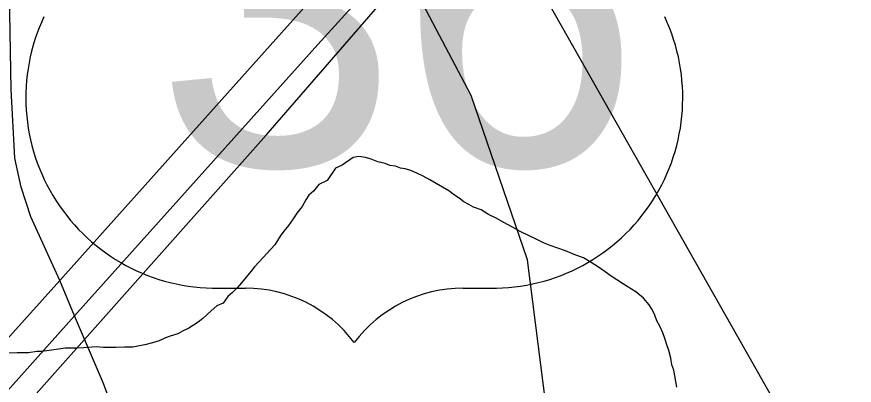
# Model space of a CAD drawing. Extents: x -6.1 to 38, y -7.7 to 22.
# Drawn here: x 5.8596 to 6.1979, y 19.7528 to 19.9016 of the extents above; entities that cross this region are included whole.
import ezdxf

# ---------------------------------------------------------------- set-up
doc = ezdxf.new("R2010")
doc.units = 0
for name, color, linetype in [('GM_X_County_Road', 7, 'Continuous'), ('GM_X_Minor_River', 7, 'Continuous'), ('GM_X_Rail_Line', 7, 'Continuous'), ('GM_X_US_Location', 7, 'Continuous'), ('GM_X_US_Route', 7, 'Continuous'), ('GM_X_US_Shield', 7, 'Continuous')]:
    doc.layers.add(name, color=color, linetype=linetype)

msp = doc.modelspace()

# ---------------------------------------------------------------- linework, layer by layer
at = {"layer": 'GM_X_County_Road'}
for points in [[(5.88288931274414, 19.780755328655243), (5.876961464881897, 19.795065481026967), (5.8653045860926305, 19.820821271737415), (5.861327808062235, 19.83275776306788), (5.858792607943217, 19.8445203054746), (5.8573510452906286, 19.872189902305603), (5.856443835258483, 19.918494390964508), (5.855900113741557, 19.931428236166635)], [(6.053834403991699, 19.651143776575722), (6.0358209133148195, 19.660520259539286), (6.0187891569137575, 19.66940585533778), (6.001515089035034, 19.677545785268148), (5.9877765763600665, 19.685648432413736), (5.979388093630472, 19.690687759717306), (5.9556206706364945, 19.697783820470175), (5.926006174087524, 19.706663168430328), (5.917083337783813, 19.71077663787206), (5.910459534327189, 19.717524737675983), (5.905656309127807, 19.72457725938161), (5.901791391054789, 19.733897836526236), (5.894583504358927, 19.75341505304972), (5.88288931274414, 19.780755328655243)]]:
    msp.add_lwpolyline(points, dxfattribs=at)
at = {"layer": 'GM_X_Minor_River'}
for points in [[(5.218205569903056, 19.01967291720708), (5.96038738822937, 19.853737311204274), (6.009766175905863, 19.910758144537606), (6.015790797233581, 19.920254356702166), (6.026722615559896, 19.932421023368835), (6.039542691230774, 19.94611041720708), (6.051991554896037, 19.95714450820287), (6.065953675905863, 19.968180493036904), (6.079163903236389, 19.9773225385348), (6.091987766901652, 19.9894948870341), (6.102929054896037, 19.998625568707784), (6.116135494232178, 20.009661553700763), (6.125951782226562, 20.01537935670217), (6.13652185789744, 20.022616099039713), (6.148972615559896, 20.03289261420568), (6.162936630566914, 20.043171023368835), (6.173510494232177, 20.04889072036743), (6.187858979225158, 20.056896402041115), (6.197679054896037, 20.061475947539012), (6.212790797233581, 20.067589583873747)], [(6.044067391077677, 19.824654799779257), (6.042150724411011, 19.82575896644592), (6.040230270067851, 19.826865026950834), (6.038304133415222, 19.828353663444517), (6.036385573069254, 19.82945972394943), (6.034073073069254, 19.83131957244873), (6.026398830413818, 19.835745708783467), (6.0237132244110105, 19.837217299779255), (6.021415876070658, 19.83831578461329), (6.018735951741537, 19.839408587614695), (6.016444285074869, 19.84012828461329), (6.014538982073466, 19.840474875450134), (6.012626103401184, 19.841202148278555), (6.010343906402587, 19.841541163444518), (6.008431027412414, 19.8422665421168), (6.005377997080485, 19.842974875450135), (6.002701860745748, 19.844065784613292), (6.000410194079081, 19.844785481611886), (5.997745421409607, 19.84511881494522), (5.995472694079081, 19.84469646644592), (5.990972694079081, 19.84157336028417), (5.988336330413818, 19.84038586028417), (5.985006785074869, 19.83538207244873), (5.981616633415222, 19.833802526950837), (5.979385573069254, 19.831099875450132), (5.977514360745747, 19.829544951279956), (5.976410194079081, 19.82762449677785), (5.974938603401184, 19.82493699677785), (5.972707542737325, 19.822234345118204), (5.97123027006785, 19.81992563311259), (5.969379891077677, 19.817230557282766), (5.9675238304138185, 19.81491616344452), (5.966038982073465, 19.812990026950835), (5.963821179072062, 19.80952601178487), (5.957489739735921, 19.80256957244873), (5.955626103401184, 19.800633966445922), (5.95414125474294, 19.798705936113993), (5.952283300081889, 19.7963915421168), (5.950425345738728, 19.79407525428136), (5.948561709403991, 19.7921415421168), (5.946698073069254, 19.790207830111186), (5.9448268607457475, 19.78865290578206), (5.942974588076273, 19.785955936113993), (5.94033822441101, 19.784768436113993), (5.938093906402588, 19.782827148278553), (5.934732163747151, 19.779724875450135), (5.932860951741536, 19.778171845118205), (5.930982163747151, 19.776995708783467), (5.929105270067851, 19.775821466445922), (5.9264670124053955, 19.774633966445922), (5.924588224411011, 19.773459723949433), (5.9215654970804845, 19.772645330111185), (5.919679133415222, 19.771849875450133), (5.917042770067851, 19.770662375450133), (5.914398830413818, 19.769855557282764), (5.911376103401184, 19.769039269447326), (5.90910527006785, 19.76861881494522), (5.90645375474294, 19.768190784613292), (5.903035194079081, 19.76813017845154), (5.899618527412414, 19.768067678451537), (5.896959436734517, 19.768022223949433), (5.894681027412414, 19.76797866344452), (5.891637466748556, 19.768304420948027), (5.886709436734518, 19.76783851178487), (5.883290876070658, 19.76777601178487), (5.8810143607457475, 19.767734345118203), (5.879116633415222, 19.767702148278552), (5.876465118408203, 19.767274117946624), (5.872673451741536, 19.76682525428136), (5.869643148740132, 19.7663915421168), (5.867745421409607, 19.766355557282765), (5.864334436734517, 19.76591616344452), (5.859779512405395, 19.765832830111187), (5.855982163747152, 19.765764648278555)], [(6.126268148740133, 19.751976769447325), (6.125847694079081, 19.754251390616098), (6.125427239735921, 19.756524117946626), (6.12500678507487, 19.758798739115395), (6.124207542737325, 19.76106578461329), (6.123779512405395, 19.7637191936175), (6.122965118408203, 19.766745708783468), (6.1221658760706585, 19.769014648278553), (6.1213590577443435, 19.771662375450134), (6.120557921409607, 19.77392942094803), (6.119372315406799, 19.77656957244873), (6.118192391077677, 19.77883093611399), (6.11739125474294, 19.781097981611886), (6.116211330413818, 19.783357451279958), (6.115037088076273, 19.78523813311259), (6.112711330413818, 19.787857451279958), (6.1096279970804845, 19.79046540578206), (6.1061677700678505, 19.792683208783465), (6.104251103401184, 19.793789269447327), (6.10194428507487, 19.795270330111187), (6.099639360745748, 19.796749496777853), (6.09732875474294, 19.798609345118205), (6.0946355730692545, 19.80046351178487), (6.0915654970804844, 19.802308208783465), (6.088491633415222, 19.804154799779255), (6.085434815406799, 19.805240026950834), (6.081222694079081, 19.80706578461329), (6.078167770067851, 19.808152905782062), (6.075109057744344, 19.809240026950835), (6.072429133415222, 19.810332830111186), (6.069364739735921, 19.811796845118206), (6.066300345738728, 19.813264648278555), (6.063235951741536, 19.814730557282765), (6.059783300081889, 19.81656957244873), (6.0563344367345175, 19.81841048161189), (6.0532624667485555, 19.820255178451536), (6.050196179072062, 19.821721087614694), (6.047126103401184, 19.82356767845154), (6.044067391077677, 19.824654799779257)]]:
    msp.add_lwpolyline(points, dxfattribs=at)
at = {"layer": 'GM_X_Rail_Line'}
for points in [[(5.982533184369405, 20.08670128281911), (6.031459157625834, 19.981142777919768), (6.072036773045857, 19.911178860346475), (6.192873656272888, 19.69813187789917)], [(6.067610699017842, 19.549107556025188), (6.079413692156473, 19.593510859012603), (6.081184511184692, 19.683558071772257), (6.0659307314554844, 19.80342338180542), (6.043106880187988, 19.869811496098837), (6.014817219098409, 19.923434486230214), (5.997752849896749, 19.983807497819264), (5.986002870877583, 20.03636616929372), (5.982533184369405, 20.08670128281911)]]:
    msp.add_lwpolyline(points, dxfattribs=at)
at = {"layer": 'GM_X_US_Route'}
for points in [[(5.88288931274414, 19.780755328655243), (5.981196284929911, 19.890396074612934), (6.052635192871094, 19.968800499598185), (6.062409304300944, 19.978990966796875), (6.082386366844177, 19.99766938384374), (6.10301585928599, 20.014607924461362), (6.121694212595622, 20.02871922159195), (6.153042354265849, 20.049168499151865), (6.1699001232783, 20.0584704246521), (6.1953079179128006, 20.07150056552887), (6.221585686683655, 20.083008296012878), (6.246993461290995, 20.092347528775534), (6.273482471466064, 20.100599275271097), (6.303451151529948, 20.107763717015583), (6.329076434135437, 20.11254205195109), (6.35882141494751, 20.11623296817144), (6.377934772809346, 20.117320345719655), (6.394438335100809, 20.1173203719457), (6.4185412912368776, 20.11753782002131), (6.446552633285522, 20.115363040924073), (6.473917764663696, 20.11232455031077), (6.50648999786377, 20.106676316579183), (6.5366761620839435, 20.099294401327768), (6.551607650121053, 20.0951871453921)], [(5.876961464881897, 19.795065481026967), (5.979145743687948, 19.90932919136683), (6.03368339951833, 19.969421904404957), (6.070443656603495, 20.00613864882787), (6.091508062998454, 20.023288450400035), (6.110397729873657, 20.038058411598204), (6.136215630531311, 20.05526413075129), (6.158174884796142, 20.068462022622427), (6.184017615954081, 20.081485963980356), (6.210724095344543, 20.093863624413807)], [(5.031826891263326, 18.886991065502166), (5.034408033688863, 18.89324391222), (5.040600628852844, 18.89993109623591), (5.060897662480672, 18.913204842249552), (5.086957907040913, 18.932311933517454), (5.11713787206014, 18.956632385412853), (5.139942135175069, 18.97747933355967), (5.182505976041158, 19.020260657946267), (5.2172467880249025, 19.059344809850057), (5.245475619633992, 19.090618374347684), (5.385109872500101, 19.24609757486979), (5.4645893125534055, 19.33556859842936), (5.541024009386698, 19.42069010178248), (5.699765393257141, 19.597451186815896), (5.787707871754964, 19.695826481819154), (5.876961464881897, 19.795065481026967)], [(5.220959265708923, 19.04222970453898), (5.245003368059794, 19.06930535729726), (5.393361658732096, 19.234807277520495), (5.546330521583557, 19.40534225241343), (5.689046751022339, 19.564493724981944), (5.833235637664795, 19.725378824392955), (5.88288931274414, 19.780755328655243)]]:
    msp.add_lwpolyline(points, dxfattribs=at)
at = {"layer": 'GM_X_US_Shield'}
for p, q in [((5.941005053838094, 19.791950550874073), (5.951991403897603, 19.791950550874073)), ((6.039882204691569, 19.791950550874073), (6.050868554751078, 19.791950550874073))]:
    msp.add_line(p, q, dxfattribs=at)
for centre, radius, start, end in [((5.94014837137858, 19.868850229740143), 0.07690445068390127, 154.8319194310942, 270.63826363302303), ((6.051725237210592, 19.868850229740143), 0.07690445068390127, 269.36173636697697, 25.168080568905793), ((5.951991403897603, 19.737018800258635), 0.05493175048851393, 36.86989764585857, 89.99999993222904), ((6.039882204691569, 19.737018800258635), 0.05493175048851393, 90.00000006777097, 143.13010235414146)]:
    msp.add_arc(centre, radius, start, end, dxfattribs=at)

# ---------------------------------------------------------------- texts
at = {"layer": 'GM_X_US_Location'}
msp.add_text('36', height=0.0001893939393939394, rotation=1e-05, dxfattribs=at).set_placement((5.95677187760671, 19.86706297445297))
at = {"layer": 'GM_X_US_Shield'}
msp.add_text('36', height=0.13183620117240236, dxfattribs=at).set_placement((5.91553093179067, 19.84138912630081))

doc.saveas('drawing.dxf')
